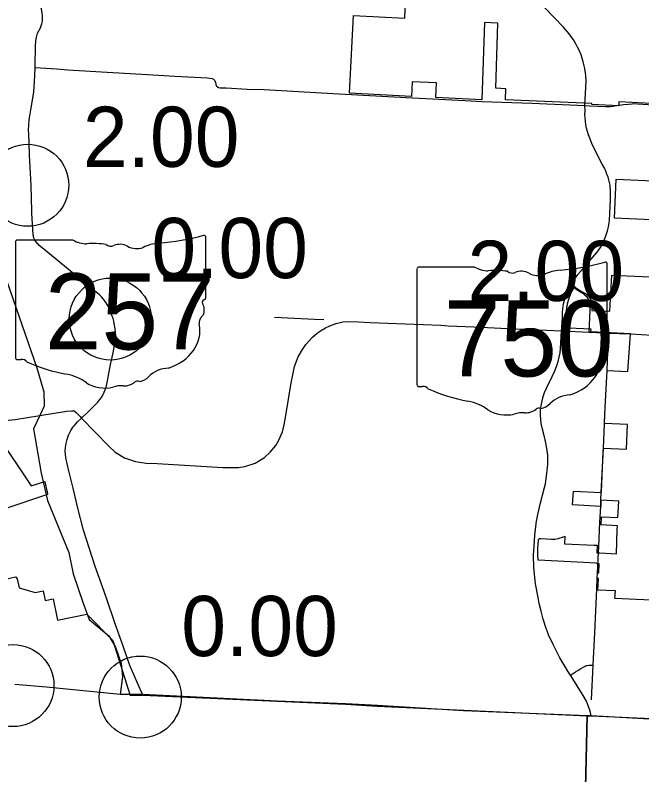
# Model space of a CAD drawing. Extents: x 1597222 to 1925846, y 496284 to 911751.
# Drawn here: x 1793175 to 1804633, y 778623 to 792512 of the extents above; entities that cross this region are included whole.
import ezdxf

# ---------------------------------------------------------------- set-up
doc = ezdxf.new("R2010")
doc.units = 0
for name, color, linetype in [('Default', 7, 'Continuous'), ('GM_X_City_Street', 7, 'Continuous'), ('GM_X_Corporation', 7, 'Continuous'), ('GM_X_County', 7, 'Continuous'), ('GM_X_County_Road', 7, 'Continuous'), ('GM_X_State_Route', 7, 'Continuous'), ('GM_X_State_Shield', 7, 'Continuous'), ('GM_X_Township', 7, 'Continuous'), ('GM_X_Township_Road', 7, 'Continuous')]:
    doc.layers.add(name, color=color, linetype=linetype)

msp = doc.modelspace()

# ---------------------------------------------------------------- linework, layer by layer
at = {"layer": 'Default'}
for centre in [(1793404, 789403), (1794915, 786955), (1793134, 780255), (1793134, 780255), (1795462, 780044), (1795462, 780044)]:
    msp.add_circle(centre, 750, dxfattribs=at)
at = {"layer": 'GM_X_City_Street'}
for points in [[(1803593, 790860), (1803616, 791303), (1803610, 791407), (1803592, 791535), (1803581, 791586), (1803562, 791662), (1803522, 791785), (1803491, 791860), (1803460, 791928), (1803435, 791974), (1803382, 792063), (1803323, 792149), (1803275, 792210), (1803202, 792291), (1802860, 792647)], [(1803969, 790844), (1804052, 790841), (1804223, 790866), (1804297, 790877), (1804388, 790887), (1804454, 790894), (1804503, 790896), (1804556, 790893)], [(1803190, 787135), (1803203, 787235), (1803218, 787303), (1803247, 787402), (1803291, 787501), (1803324, 787565), (1803349, 787606)], [(1803597, 787389), (1803567, 787415), (1803514, 787449), (1803463, 787479), (1803406, 787516), (1803371, 787537)], [(1803673, 786714), (1803691, 787115), (1803695, 787204), (1803684, 787267), (1803666, 787311), (1803637, 787353), (1803597, 787389)], [(1803183, 787078), (1803190, 787135)], [(1791652, 785213), (1791652, 785213), (1791846, 785247), (1791913, 785248), (1791970, 785240), (1792027, 785225), (1792434, 785091), (1792578, 785072), (1792635, 785066), (1792746, 785069), (1792797, 785075), (1792995, 785101), (1793175, 785121), (1793623, 785191), (1794112, 785269), (1794207, 785281), (1794252, 785276), (1794299, 785239), (1794364, 785172), (1794389, 785145)], [(1803883, 783584), (1803886, 783643), (1803892, 783784), (1803893, 783795)], [(1803836, 782580), (1803846, 782791)]]:
    msp.add_lwpolyline(points, dxfattribs=at)
at = {"layer": 'GM_X_Corporation'}
for points in [[(1805403, 790869), (1804215, 790928), (1804211, 790853), (1803721, 790877), (1803722, 790895), (1802140, 790967), (1802146, 791168), (1801964, 791178), (1802002, 792366), (1801754, 792380), (1801709, 790966), (1800866, 791005), (1800878, 791273), (1800432, 791295), (1800421, 791026), (1799291, 791085), (1799361, 792508), (1800301, 792459), (1800358, 794084)], [(1806164, 788712), (1804132, 788800), (1804164, 789513), (1805912, 789433)], [(1804929, 781808), (1804142, 781846), (1804149, 781985), (1803831, 782002), (1803841, 782215), (1803818, 782216), (1803823, 782315), (1803845, 782314), (1803853, 782481), (1803803, 782484), (1803804, 782493), (1803097, 782529), (1802735, 782547), (1802733, 782666), (1802734, 782749), (1802739, 782860), (1802742, 782909), (1802746, 782924), (1802755, 782935), (1802764, 782942), (1802772, 782945), (1802785, 782946), (1802889, 782936), (1802976, 782930), (1803047, 782933), (1803102, 782943), (1803143, 782954), (1803183, 782967), (1803226, 782987), (1803226, 782982), (1803220, 782847), (1803760, 782822), (1803819, 782819), (1803813, 782683), (1803866, 782680), (1804171, 782665), (1804185, 783116), (1804186, 783177), (1803891, 783193), (1803898, 783339), (1804196, 783325), (1804210, 783628), (1803886, 783643), (1803881, 783530), (1803368, 783557), (1803383, 783811), (1803892, 783784), (1803931, 784596), (1804355, 784575), (1804374, 785026), (1803951, 785049), (1803964, 785338), (1803997, 786018), (1804377, 786000), (1804427, 786684), (1803703, 786721), (1803705, 786771), (1803290, 786791), (1803273, 786793), (1803254, 786804), (1803243, 786825), (1803257, 787121), (1803257, 787122), (1803257, 787124), (1803258, 787127), (1803258, 787129), (1803258, 787132), (1803259, 787134), (1803259, 787136), (1803259, 787139), (1803259, 787141), (1803260, 787144), (1803260, 787146), (1803260, 787148), (1803261, 787151), (1803261, 787152), (1803261, 787154), (1803262, 787156), (1803262, 787159), (1803262, 787161), (1803263, 787163), (1803263, 787165), (1803263, 787167), (1803264, 787170), (1803264, 787172), (1803264, 787174), (1803265, 787177), (1803265, 787178), (1803265, 787179), (1803265, 787181), (1803266, 787183), (1803266, 787184), (1803266, 787187), (1803267, 787189), (1803267, 787191), (1803268, 787194), (1803268, 787196), (1803269, 787198), (1803269, 787201), (1803269, 787203), (1803270, 787205), (1803270, 787208), (1803271, 787210), (1803271, 787212), (1803272, 787214), (1803272, 787217), (1803273, 787219), (1803273, 787221), (1803274, 787223), (1803274, 787226), (1803275, 787228), (1803275, 787231), (1803276, 787233), (1803276, 787235), (1803277, 787238), (1803277, 787240), (1803278, 787242), (1803278, 787244), (1803279, 787247), (1803279, 787249), (1803280, 787251), (1803280, 787254), (1803281, 787255), (1803281, 787256), (1803281, 787258), (1803282, 787260), (1803283, 787263), (1803283, 787265), (1803284, 787267), (1803284, 787269), (1803285, 787272), (1803285, 787274), (1803286, 787276), (1803287, 787278), (1803287, 787281), (1803288, 787283), (1803288, 787285), (1803289, 787287), (1803290, 787290), (1803290, 787292), (1803291, 787294), (1803292, 787296), (1803292, 787299), (1803293, 787301), (1803293, 787303), (1803294, 787305), (1803295, 787308), (1803296, 787310), (1803296, 787313), (1803297, 787315), (1803298, 787317), (1803298, 787320), (1803299, 787322), (1803300, 787324), (1803300, 787326), (1803301, 787328), (1803302, 787330), (1803302, 787333), (1803303, 787335), (1803304, 787337), (1803305, 787339), (1803305, 787342), (1803306, 787344), (1803307, 787346), (1803308, 787348), (1803308, 787351), (1803309, 787353), (1803310, 787355), (1803311, 787357), (1803311, 787359), (1803312, 787361), (1803313, 787363), (1803314, 787366), (1803314, 787368), (1803315, 787370), (1803316, 787372), (1803317, 787374), (1803318, 787376), (1803318, 787379), (1803319, 787381), (1803320, 787383), (1803321, 787385), (1803322, 787387), (1803322, 787390), (1803323, 787392), (1803324, 787394), (1803325, 787396), (1803326, 787398), (1803327, 787400), (1803327, 787403), (1803328, 787405), (1803329, 787407), (1803330, 787409), (1803331, 787410), (1803331, 787411), (1803332, 787413), (1803333, 787415), (1803334, 787418), (1803334, 787420), (1803335, 787422), (1803336, 787424), (1803337, 787425), (1803338, 787427), (1803338, 787429), (1803339, 787431), (1803340, 787433), (1803341, 787435), (1803342, 787437), (1803343, 787439), (1803344, 787441), (1803345, 787444), (1803346, 787446), (1803347, 787448), (1803348, 787450), (1803349, 787452), (1803350, 787454), (1803351, 787457), (1803352, 787459), (1803353, 787461), (1803353, 787463), (1803354, 787465), (1803355, 787467), (1803356, 787469), (1803357, 787471), (1803358, 787473), (1803359, 787474), (1803388, 787526), (1803405, 787557), (1803405, 787552), (1803406, 787545), (1803411, 787539), (1803495, 787487), (1803598, 787425), (1803600, 787424), (1803602, 787423), (1803604, 787422), (1803605, 787421), (1803607, 787420), (1803609, 787418), (1803610, 787417), (1803612, 787416), (1803614, 787415), (1803616, 787413), (1803617, 787412), (1803619, 787411), (1803621, 787409), (1803622, 787408), (1803624, 787407), (1803626, 787405), (1803627, 787404), (1803629, 787402), (1803631, 787401), (1803632, 787400), (1803634, 787398), (1803635, 787397), (1803637, 787396), (1803638, 787394), (1803639, 787393), (1803640, 787392), (1803641, 787393), (1803643, 787391), (1803645, 787389), (1803646, 787388), (1803648, 787386), (1803649, 787385), (1803651, 787383), (1803652, 787382), (1803653, 787380), (1803655, 787378), (1803656, 787377), (1803658, 787375), (1803659, 787373), (1803661, 787372), (1803662, 787370), (1803663, 787368), (1803665, 787367), (1803666, 787365), (1803667, 787363), (1803669, 787362), (1803670, 787360), (1803671, 787358), (1803672, 787357), (1803673, 787355), (1803674, 787353), (1803676, 787351), (1803677, 787349), (1803679, 787347), (1803680, 787345), (1803681, 787343), (1803682, 787341), (1803684, 787340), (1803685, 787338), (1803686, 787336), (1803687, 787334), (1803688, 787332), (1803689, 787330), (1803691, 787328), (1803692, 787325), (1803693, 787323), (1803694, 787321), (1803694, 787320), (1803695, 787319), (1803696, 787317), (1803697, 787315), (1803698, 787313), (1803699, 787311), (1803700, 787308), (1803701, 787306), (1803702, 787304), (1803703, 787302), (1803704, 787299), (1803705, 787297), (1803706, 787295), (1803707, 787293), (1803708, 787291), (1803708, 787289), (1803709, 787286), (1803710, 787284), (1803711, 787282), (1803711, 787280), (1803712, 787278), (1803713, 787276), (1803713, 787274), (1803714, 787272), (1803714, 787270), (1803715, 787268), (1803716, 787266), (1803716, 787263), (1803717, 787261), (1803717, 787259), (1803718, 787256), (1803719, 787254), (1803719, 787251), (1803720, 787249), (1803720, 787247), (1803721, 787244), (1803721, 787242), (1803721, 787240), (1803722, 787237), (1803725, 787211), (1803725, 787183), (1803721, 787113), (1804051, 787098), (1804086, 787756), (1805912, 787678)], [(1792848, 784829), (1793468, 783905), (1793718, 783987), (1793735, 783894), (1793754, 783819), (1793758, 783789), (1793768, 783761), (1793769, 783748), (1792200, 783224)], [(1792976, 782192), (1793178, 782246), (1793210, 782204), (1793248, 782040), (1793540, 781957), (1793687, 781987), (1793723, 781813), (1793870, 781843), (1793949, 781451), (1794488, 781561), (1794963, 781078), (1795276, 780074), (1795510, 780081), (1797967, 779971), (1799216, 779912), (1799794, 779878), (1803634, 779704), (1803603, 778383)], [(1803603, 778383), (1803634, 779704), (1803704, 779701), (1805102, 779639)]]:
    msp.add_lwpolyline(points, dxfattribs=at)
at = {"layer": 'GM_X_County'}
msp.add_lwpolyline([(1807438, 779491), (1803704, 779701), (1803634, 779704), (1801375, 779790), (1799802, 779890), (1799218, 779920), (1797967, 779971), (1795507, 780094), (1795095, 780091), (1793746, 780223), (1793171, 780273)], dxfattribs=at)
at = {"layer": 'GM_X_County_Road'}
for points in [[(1803935, 788371), (1803971, 788460), (1804007, 788570), (1804024, 788645), (1804036, 788720), (1804040, 788759), (1804059, 789140), (1804062, 789184), (1804063, 789228), (1804063, 789272), (1804061, 789294), (1804060, 789315), (1804054, 789381), (1804052, 789403), (1804044, 789451), (1804017, 789548), (1803996, 789607), (1803966, 789681), (1803950, 789715), (1803911, 789790), (1803728, 790148), (1803692, 790235), (1803658, 790323), (1803639, 790384), (1803623, 790446), (1803611, 790509), (1803602, 790572), (1803596, 790635), (1803594, 790699), (1803595, 790763), (1803593, 790860)], [(1803349, 787606), (1803369, 787642), (1803462, 787770), (1803606, 787932), (1803737, 788085), (1803814, 788179), (1803875, 788266), (1803920, 788346), (1803935, 788371)], [(1803165, 786738), (1803171, 786799), (1803181, 786998), (1803182, 787071), (1803183, 787078)], [(1802786, 785124), (1802786, 785125), (1802783, 785193), (1802783, 785284), (1802787, 785335), (1802796, 785401), (1802816, 785491), (1802835, 785557), (1802856, 785615), (1802894, 785703), (1802993, 785905), (1803037, 785995), (1803075, 786091), (1803104, 786178), (1803138, 786336), (1803147, 786415), (1803165, 786738)], [(1802912, 784293), (1802915, 784375), (1802914, 784467), (1802902, 784549), (1802883, 784663), (1802866, 784748), (1802840, 784852), (1802817, 784942), (1802792, 785045), (1802786, 785124)], [(1802853, 783877), (1802869, 783941), (1802898, 784135), (1802910, 784252), (1802912, 784293)], [(1802699, 783213), (1802701, 783225), (1802731, 783384), (1802783, 783593), (1802853, 783877)], [(1802662, 782797), (1802678, 783004), (1802699, 783213)], [(1802735, 781867), (1802687, 782113), (1802657, 782414), (1802653, 782637), (1802657, 782725), (1802662, 782797)], [(1802790, 781613), (1802757, 781756), (1802735, 781867)], [(1802902, 781253), (1802892, 781280), (1802831, 781471), (1802790, 781613)], [(1803329, 780445), (1803283, 780520), (1803135, 780763), (1803003, 781015), (1802927, 781182), (1802902, 781253)], [(1803704, 779701), (1803695, 779763), (1803683, 779808), (1803641, 779918), (1803619, 779970), (1803558, 780076), (1803531, 780123), (1803374, 780377), (1803329, 780445)]]:
    msp.add_lwpolyline(points, dxfattribs=at)
at = {"layer": 'GM_X_State_Route'}
for points in [[(1793540, 791608), (1793549, 791942), (1793553, 792041), (1793562, 792113), (1793568, 792137), (1793585, 792183), (1793636, 792281), (1793653, 792321), (1793664, 792356), (1793672, 792401), (1793674, 792449), (1793673, 792501), (1793669, 792548), (1793654, 792626), (1793633, 792702), (1793579, 792877), (1793527, 793036), (1793489, 793158), (1793469, 793235), (1793462, 793288), (1793461, 793331), (1793468, 793471), (1793556, 793991), (1793626, 794462)], [(1793482, 788892), (1793480, 788936), (1793465, 789394), (1793462, 789511), (1793439, 789955), (1793430, 790164), (1793422, 790343), (1793421, 790408), (1793422, 790509), (1793431, 790592), (1793438, 790637), (1793462, 790782), (1793496, 790992), (1793514, 791113), (1793528, 791294), (1793538, 791541), (1793538, 791555), (1793540, 791608)], [(1794742, 787374), (1794713, 787404), (1794657, 787446), (1794560, 787525), (1794180, 787838), (1793670, 788258), (1793616, 788302), (1793599, 788317), (1793583, 788334), (1793568, 788352), (1793542, 788390), (1793521, 788431), (1793513, 788453), (1793507, 788475), (1793501, 788498), (1793482, 788892)], [(1794118, 784339), (1794108, 784387), (1794096, 784481), (1794092, 784545), (1794094, 784609), (1794105, 784679), (1794124, 784754), (1794151, 784831), (1794194, 784920), (1794238, 784987), (1794258, 785013), (1794315, 785075), (1794389, 785145), (1794514, 785266), (1794577, 785327), (1794632, 785382), (1794684, 785436), (1794724, 785485), (1794751, 785519), (1794792, 785587), (1794817, 785650), (1794836, 785711), (1794863, 785829), (1794920, 786128), (1794966, 786337), (1795000, 786509), (1795009, 786575), (1795013, 786656), (1795006, 786778), (1794987, 786877), (1794979, 786918), (1794965, 786964), (1794939, 787040), (1794910, 787120), (1794876, 787194), (1794841, 787254), (1794811, 787296), (1794758, 787358), (1794742, 787374)], [(1794389, 785145), (1794886, 784632), (1795001, 784522), (1795176, 784416), (1795374, 784351), (1795569, 784322), (1795771, 784315), (1796971, 784245), (1797112, 784239), (1797258, 784243), (1797375, 784261), (1797561, 784324), (1797734, 784427), (1797838, 784522), (1797943, 784647), (1797995, 784740), (1798062, 784897), (1798096, 785025), (1798125, 785191), (1798222, 785793), (1798249, 785937), (1798282, 786087), (1798350, 786265), (1798431, 786402), (1798491, 786492), (1798613, 786628), (1798659, 786667), (1798722, 786715), (1798759, 786739), (1798849, 786793), (1798930, 786835), (1799046, 786874), (1799093, 786887)], [(1799093, 786887), (1799169, 786908), (1799276, 786913), (1799453, 786905), (1799667, 786894)], [(1799667, 786894), (1800960, 786843), (1801095, 786835), (1801559, 786816), (1802308, 786779), (1802336, 786777)], [(1802336, 786777), (1803165, 786738), (1803673, 786714)], [(1803673, 786714), (1803702, 786714), (1804026, 786700), (1804427, 786684), (1804441, 786683)], [(1804441, 786683), (1805006, 786649), (1806106, 786604), (1806408, 786590), (1806429, 786589), (1806951, 786560), (1807360, 786549), (1807446, 786547), (1807709, 786531), (1808840, 786478), (1810274, 786407), (1811167, 786357), (1811832, 786309), (1812210, 786294), (1812953, 786246)], [(1795507, 780094), (1795485, 780137), (1795271, 780621), (1795152, 780977), (1794999, 781404), (1794849, 781834), (1794774, 782063), (1794638, 782430), (1794422, 783094), (1794321, 783501), (1794234, 783865), (1794136, 784253), (1794118, 784339)]]:
    msp.add_lwpolyline(points, dxfattribs=at)
at = {"layer": 'GM_X_State_Shield'}
for p, q in [((1793183, 788364), (1793183, 786251)), ((1793183, 788364), (1793183, 786251)), ((1794236, 788400), (1793217, 788400)), ((1794236, 788400), (1793217, 788400)), ((1796663, 787347), (1796663, 788453)), ((1796663, 787347), (1796663, 788453)), ((1804002, 786854), (1804002, 787960)), ((1804002, 786854), (1804002, 787960)), ((1800522, 787871), (1800522, 785758)), ((1800522, 787871), (1800522, 785758)), ((1801575, 787907), (1800556, 787907)), ((1801575, 787907), (1800556, 787907)), ((1796663, 787347), (1796663, 787347)), ((1796663, 787347), (1796663, 787347)), ((1804002, 786855), (1804002, 786854)), ((1804002, 786855), (1804002, 786854))]:
    msp.add_line(p, q, dxfattribs=at)
for centre, major_axis, start_param, end_param in [((1795423, 791281), (3691, 0), 4.814394, 5.042369), ((1795423, 791281), (3691, 0), 4.814394, 5.042369), ((1796624, 788457), (38.7, 0), 6.141152, 7.989035), ((1796624, 788457), (38.7, 0), 6.141152, 7.989035), ((1793222, 788368), (40.3, 0), 1.712693, 3.28349), ((1793222, 788368), (40.3, 0), 1.712693, 3.28349), ((1794479, 788646), (391, 0), 4.042523, 4.731795), ((1794479, 788646), (391, 0), 4.042523, 4.731795), ((1794609, 787214), (1404, 0), 1.404758, 1.657858), ((1794609, 787214), (1404, 0), 1.404758, 1.657858), ((1795093, 788135), (235, 0), 0.950623, 2.079405), ((1795093, 788135), (235, 0), 0.950623, 2.079405), ((1795894, 787755), (743, 0), 1.699011, 2.107814), ((1795894, 787755), (743, 0), 1.699011, 2.107814), ((1794927, 788379), (113, 0), 3.836095, 5.185415), ((1794927, 788379), (113, 0), 3.836095, 5.185415), ((1795396, 788470), (282, 0), 4.081561, 5.145723), ((1795396, 788470), (282, 0), 4.081561, 5.145723), ((1802762, 790789), (3691, 0), 4.814394, 5.042369), ((1802762, 790789), (3691, 0), 4.814394, 5.042369), ((1803964, 787964), (38.7, 0), 6.141152, 7.989035), ((1803964, 787964), (38.7, 0), 6.141152, 7.989035), ((1800562, 787876), (40.3, 0), 1.712693, 3.28349), ((1800562, 787876), (40.3, 0), 1.712693, 3.28349), ((1801818, 788153), (391, 0), 4.042523, 4.731795), ((1801818, 788153), (391, 0), 4.042523, 4.731795), ((1801948, 786721), (1404, 0), 1.404758, 1.657858), ((1801948, 786721), (1404, 0), 1.404758, 1.657858), ((1802266, 787887), (113, 0), 3.836095, 5.185415), ((1802266, 787887), (113, 0), 3.836095, 5.185415), ((1802432, 787642), (235, 0), 0.950623, 2.079405), ((1802432, 787642), (235, 0), 0.950623, 2.079405), ((1802735, 787977), (282, 0), 4.081561, 5.145723), ((1802735, 787977), (282, 0), 4.081561, 5.145723), ((1803233, 787262), (743, 0), 1.699011, 2.107814), ((1803233, 787262), (743, 0), 1.699011, 2.107814), ((1796654, 787266), (60, 0), 1.883978, 3.671073), ((1796654, 787266), (60, 0), 1.883978, 3.671073), ((1796273, 787126), (360, 0), 5.934695, 6.695948), ((1796273, 787126), (360, 0), 5.934695, 6.695948), ((1796622, 787343), (41.5, 0), 5.05454, 6.418171), ((1796622, 787343), (41.5, 0), 5.05454, 6.418171), ((1796802, 786885), (262, 0), 2.387724, 3.262537), ((1796802, 786885), (262, 0), 2.387724, 3.262537), ((1795630, 786744), (923, 0), 5.101752, 6.440018), ((1795630, 786744), (923, 0), 5.101752, 6.440018), ((1803993, 786773), (60, 0), 1.883978, 3.671073), ((1803993, 786773), (60, 0), 1.883978, 3.671073), ((1803961, 786850), (41.5, 0), 5.05454, 6.418171), ((1803961, 786850), (41.5, 0), 5.05454, 6.418171), ((1803612, 786633), (360, 0), 5.934695, 6.695948), ((1803612, 786633), (360, 0), 5.934695, 6.695948), ((1804141, 786392), (262, 0), 2.387724, 3.262537), ((1804141, 786392), (262, 0), 2.387724, 3.262537), ((1793223, 786246), (40.7, 0), 3.00124, 4.508301), ((1793223, 786246), (40.7, 0), 3.00124, 4.508301), ((1802969, 786251), (923, 0), 5.101752, 6.440018), ((1802969, 786251), (923, 0), 5.101752, 6.440018), ((1793229, 786462), (310, 0), 4.665946, 4.897461), ((1793229, 786462), (310, 0), 4.665946, 4.897461), ((1793293, 786129), (112, 0), 0.519207, 1.627899), ((1793293, 786129), (112, 0), 0.519207, 1.627899), ((1794706, 788027), (2665, 0), 4.195997, 4.488961), ((1794706, 788027), (2665, 0), 4.195997, 4.488961), ((1796019, 785657), (506, 0), 1.647645, 2.488434), ((1796019, 785657), (506, 0), 1.647645, 2.488434), ((1793911, 785301), (834, 0), 0.823519, 1.323587), ((1793911, 785301), (834, 0), 0.823519, 1.323587), ((1795379, 786046), (298, 0), 4.937069, 5.64225), ((1795379, 786046), (298, 0), 4.937069, 5.64225), ((1794813, 786118), (529, 0), 4.026481, 4.996735), ((1794813, 786118), (529, 0), 4.026481, 4.996735), ((1795119, 785388), (435, 0), 1.495662, 1.94098), ((1795119, 785388), (435, 0), 1.495662, 1.94098), ((1795157, 785960), (282, 0), 4.691044, 5.507374), ((1795157, 785960), (282, 0), 4.691044, 5.507374), ((1795413, 785755), (79.4, 0), 1.147584, 2.315152), ((1795413, 785755), (79.4, 0), 1.147584, 2.315152), ((1800562, 785753), (40.7, 0), 3.00124, 4.508301), ((1800562, 785753), (40.7, 0), 3.00124, 4.508301), ((1800568, 785969), (310, 0), 4.665946, 4.897461), ((1800568, 785969), (310, 0), 4.665946, 4.897461), ((1800632, 785636), (112, 0), 0.519207, 1.627899), ((1800632, 785636), (112, 0), 0.519207, 1.627899), ((1802045, 787535), (2665, 0), 4.195997, 4.488961), ((1802045, 787535), (2665, 0), 4.195997, 4.488961), ((1803358, 785165), (506, 0), 1.647645, 2.488434), ((1803358, 785165), (506, 0), 1.647645, 2.488434), ((1801250, 784808), (834, 0), 0.823519, 1.323587), ((1801250, 784808), (834, 0), 0.823519, 1.323587), ((1802718, 785553), (298, 0), 4.937069, 5.64225), ((1802718, 785553), (298, 0), 4.937069, 5.64225), ((1802152, 785625), (529, 0), 4.026481, 4.996735), ((1802152, 785625), (529, 0), 4.026481, 4.996735), ((1802497, 785467), (282, 0), 4.691044, 5.507374), ((1802497, 785467), (282, 0), 4.691044, 5.507374), ((1802752, 785262), (79.4, 0), 1.147584, 2.315152), ((1802752, 785262), (79.4, 0), 1.147584, 2.315152), ((1802458, 784895), (435, 0), 1.495662, 1.94098), ((1802458, 784895), (435, 0), 1.495662, 1.94098)]:
    msp.add_ellipse(centre, major_axis=major_axis, ratio=0.8, start_param=start_param, end_param=end_param, dxfattribs=at)
at = {"layer": 'GM_X_Township'}
for points in [[(1792783, 792753), (1792702, 790313), (1792702, 789519), (1792745, 788755), (1792845, 788222), (1793028, 787628), (1793570, 786064), (1793601, 785958), (1793697, 785627), (1793703, 785362), (1793623, 785191), (1793510, 784951), (1793649, 784141), (1793768, 783640), (1794157, 782687), (1794235, 782300), (1794422, 781746), (1794530, 781465), (1794889, 781166), (1795007, 780959), (1795116, 780658), (1795136, 780423), (1795095, 780091)], [(1795507, 780094), (1795095, 780091)]]:
    msp.add_lwpolyline(points, dxfattribs=at)
at = {"layer": 'GM_X_Township_Road'}
for points in [[(1793538, 791555), (1793933, 791531), (1794136, 791516), (1794855, 791471), (1795594, 791427), (1796096, 791400), (1796690, 791365), (1796735, 791362), (1796775, 791352), (1796803, 791340), (1796825, 791317), (1796840, 791284), (1796846, 791248), (1796852, 791221), (1796866, 791206), (1796894, 791190), (1796926, 791184), (1796968, 791184), (1797033, 791181), (1797419, 791162), (1797725, 791151), (1798779, 791092), (1799098, 791075), (1800325, 791009), (1801401, 790953), (1801709, 790937), (1802620, 790902), (1803593, 790860)], [(1803593, 790860), (1803677, 790856), (1803969, 790844)], [(1804556, 790893), (1804842, 790876), (1805411, 790847)], [(1797916, 786989), (1798651, 786955), (1798816, 786947)], [(1803997, 786013), (1803997, 786018), (1804026, 786700)], [(1803951, 785063), (1803964, 785338), (1803997, 786013)], [(1803927, 784534), (1803930, 784596), (1803951, 785047), (1803951, 785063)], [(1803893, 783795), (1803927, 784534)], [(1803846, 782791), (1803868, 783240), (1803881, 783530), (1803882, 783531)], [(1803882, 783531), (1803883, 783584)], [(1803828, 782422), (1803836, 782580)], [(1803823, 782316), (1803828, 782422)], [(1803741, 780626), (1803775, 781220), (1803813, 782017), (1803818, 782219), (1803823, 782315), (1803823, 782316)], [(1803329, 780445), (1803420, 780503), (1803464, 780529), (1803521, 780565), (1803588, 780605), (1803604, 780613), (1803620, 780619), (1803636, 780623), (1803662, 780626), (1803688, 780628), (1803741, 780626)], [(1803716, 779995), (1803741, 780626)]]:
    msp.add_lwpolyline(points, dxfattribs=at)

# ---------------------------------------------------------------- texts
at = {"layer": 'Default'}
for s, p in [('2.00', (1794413, 789739)), ('0.00', (1795665, 787705)), ('2.00', (1801446, 787288)), ('0.00', (1796212, 780794))]:
    msp.add_text(s, height=1100, dxfattribs=at).set_placement(p)
at = {"layer": 'GM_X_State_Shield'}
for s, p in [('257', (1793718, 786400)), ('257', (1793718, 786400)), ('750', (1801011, 785907)), ('750', (1801011, 785907))]:
    msp.add_text(s, height=1392.2, dxfattribs=at).set_placement(p)

doc.saveas('drawing.dxf')
